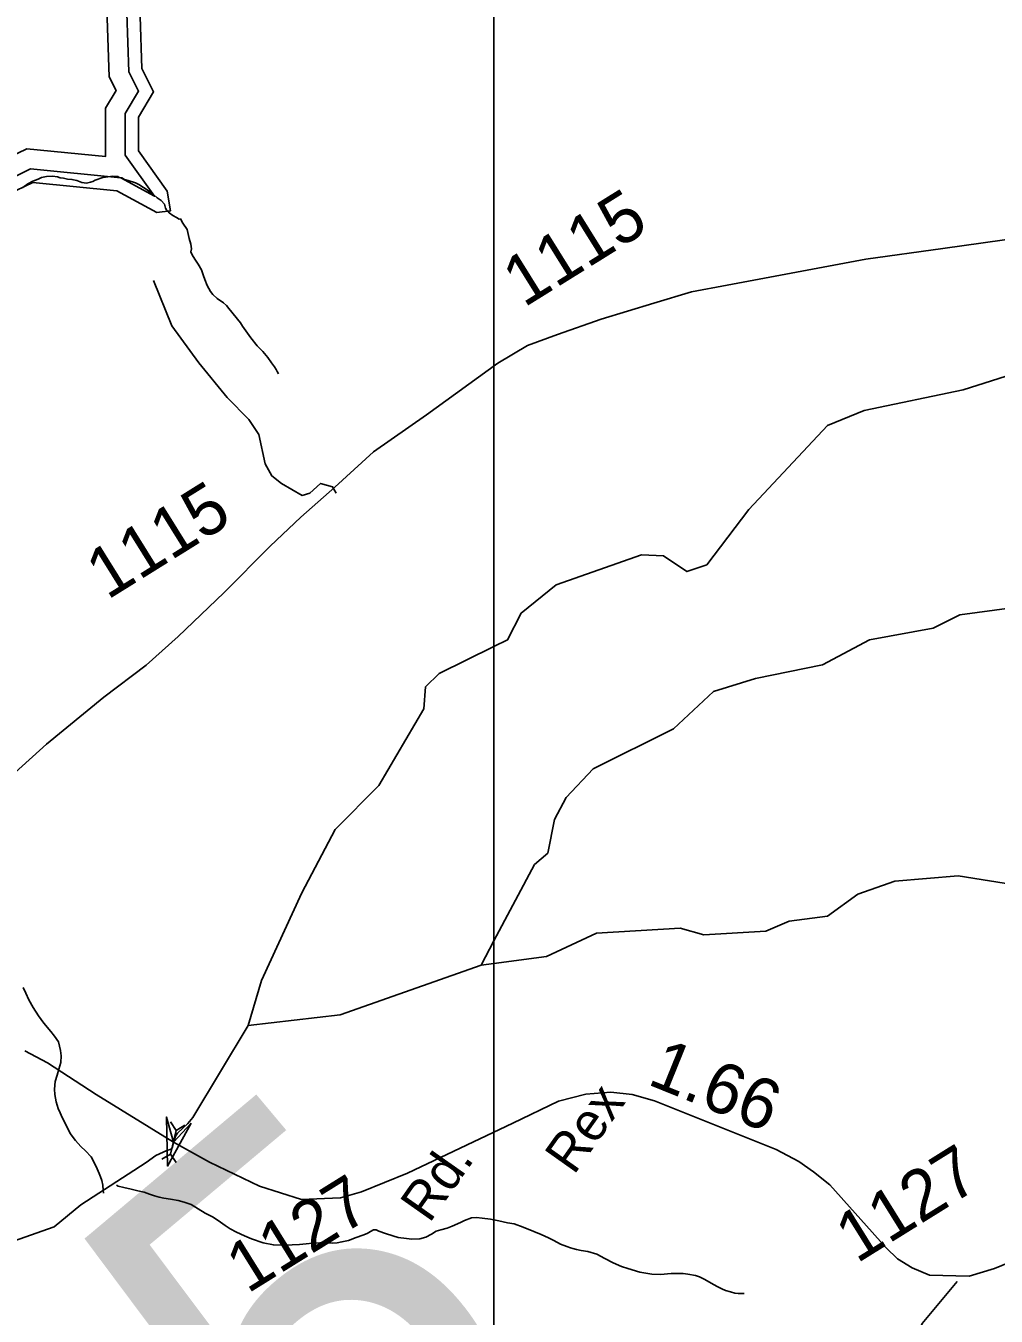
# Model space of a CAD drawing. Extents: x 2001466 to 31450019, y -30647475 to 847247.
# Drawn here: x 2027581 to 2032407, y 677192 to 683612 of the extents above; entities that cross this region are included whole.
import ezdxf

# ---------------------------------------------------------------- set-up
doc = ezdxf.new("R2010")
doc.units = 0
for name, color, linetype in [('Exist Hydrographic Buffer Line', 7, 'Continuous'), ('Exist Hydrographic Creek Single Shore', 7, 'Continuous'), ('Exist Hydrographic Lake Shore', 7, 'Continuous'), ('Exist Hydrographic Misc Water Feature', 7, 'Continuous'), ('Exist Road Non-System Type 51', 7, 'Continuous'), ('Exist Road Secondary Mileage Hundredths English Label', 7, 'Continuous'), ('Exist Road Secondary Structure Pipe Attributed CELL', 7, 'Continuous'), ('Exist Road Secondary Structure Pipe CELL', 7, 'Continuous'), ('Exist Road Secondary Structure Standard Bridge Number Label', 7, 'Continuous'), ('Exist Road Secondary Type 51 Attributed', 7, 'Continuous'), ('Exist Road Secondary Type 51 Label', 7, 'Continuous'), ('Exist Road Secondary Type 51 Number Label', 7, 'Continuous'), ('Map Preparation Inset Cut Line', 7, 'Continuous')]:
    doc.layers.add(name, color=color, linetype=linetype)

msp = doc.modelspace()

# ---------------------------------------------------------------- linework, layer by layer
at = {"layer": 'Exist Hydrographic Buffer Line'}
for points in [[(2028767.3, 684125.4), (2028712.8, 684117.5), (2028668, 684038), (2028653.9, 684035.2), (2028440.8, 684113.1), (2028240.4, 684062.5), (2028116.9, 683940.4), (2027983.5, 683698.2), (2027995.4, 683357.9), (2028029.3, 683290), (2027977, 683201.9), (2027977, 682962), (2027585.3, 683000.7), (2027492.4, 682954.8), (2027160.2, 682944.8), (2026997.4, 682846.6), (2026885.3, 682703.2), (2026888.1, 682457.2)], [(2028925.8, 684048.8), (2028774.7, 684027), (2028731.6, 683950.5), (2028646.1, 683933.2), (2028435.5, 684010.3), (2028290.5, 683973.6), (2028196.2, 683880.4), (2028082.8, 683674.5), (2028093, 683382.8), (2028141.4, 683286), (2028075.4, 683174.9), (2028075.4, 682968.7), (2028220.8, 682764), (2028220.8, 682763.9), (2028052.7, 682855.6), (2027603.7, 682900), (2027516.8, 682857.1), (2027188.9, 682847.2), (2027063.7, 682771.7), (2026984.1, 682669.8), (2026986.5, 682466.1)]]:
    msp.add_lwpolyline(points, dxfattribs=at)
at = {"layer": 'Exist Hydrographic Creek Single Shore'}
msp.add_line((2029844.8, 678939), (2029908.9, 679059.3), dxfattribs=at)
for points in [[(2029908.9, 680523.8), (2029976.9, 680557.1), (2030043.9, 680690.2), (2030218.8, 680831), (2030643.9, 680979.9), (2030752, 680974.4), (2030868.8, 680896.6), (2030967.9, 680930.7), (2031176.8, 681205.3), (2031567.9, 681623.9), (2031751, 681698.9), (2032242.9, 681800.5), (2033125.9, 682081.1), (2033500.9, 682234.2), (2033825.9, 682316.2), (2034166.9, 682342.1), (2034518.4, 682476.9)], [(2029908.9, 679059.3), (2030111, 679438.8), (2030177.8, 679496.6), (2030210.8, 679663.2), (2030268.9, 679773.5), (2030403, 679915.2), (2030801.8, 680113.8), (2031001.9, 680300), (2031209.8, 680364.7), (2031543.9, 680433.4), (2031776.8, 680556.6), (2032093.8, 680615.8), (2032226.9, 680682), (2032484.9, 680716.1), (2032685, 680784.2)], [(2028686.9, 678637.7), (2028752.9, 678862.7), (2028952.8, 679298.3), (2029118.9, 679613.2), (2029335.9, 679831.9), (2029560.8, 680214.5), (2029568.8, 680322.6), (2029635.9, 680390.2), (2029908.9, 680523.8)], [(2028686.9, 678637.7), (2029144.8, 678690.7), (2029844.8, 678939)], [(2025734.6, 676958.5), (2025754.8, 677086.3), (2025804.9, 677196.8), (2025929.8, 677246.8), (2026071.9, 677070), (2026246.8, 676997.5), (2026679.8, 677087.2), (2026779.9, 677137.7), (2026912.8, 677305.5), (2027112.9, 677422.9), (2027720.9, 677637), (2027853.8, 677745.7), (2028179.7, 677956.5), (2028226.6, 677991.7), (2028281.6, 678015.9), (2028302.8, 678023.2), (2028310.9, 678032.8), (2028314.6, 678057.7), (2028324.8, 678088.5), (2028334.3, 678103.2), (2028385.7, 678150.9), (2028412, 678180.2), (2028686.9, 678637.7)]]:
    msp.add_lwpolyline(points, dxfattribs=at)
at = {"layer": 'Exist Hydrographic Lake Shore'}
msp.add_lwpolyline([(2029107, 683740.9), (2029032, 683742.5), (2028966, 683934.2), (2028915.9, 683981.1), (2028816.1, 683966.7), (2028774, 683892.1), (2028641, 683865.3), (2028432, 683941.7), (2028323.9, 683914.4), (2028249.1, 683840.4), (2028149, 683658.7), (2028158.1, 683399.3), (2028216.1, 683283.3), (2028141, 683156.9), (2028141, 682989.6), (2028282.9, 682789.8), (2028300, 682691), (2028232.9, 682682.6), (2028033, 682791.7), (2027615.9, 682832.9), (2027533.1, 682791.9)], dxfattribs=at)
at = {"layer": 'Exist Hydrographic Misc Water Feature'}
msp.add_line((2029908.9, 678947.4), (2029844.8, 678939), dxfattribs=at)
for points in [[(2028349.8, 682652.2), (2028343.8, 682650.3), (2028329.9, 682658.2), (2028311.8, 682668.2), (2028293.8, 682682.2), (2028289.9, 682686.2), (2028279.9, 682696.2), (2028276, 682704.2), (2028269.8, 682724.1), (2028253.8, 682742.1), (2028233.7, 682756.1), (2028215.7, 682772.1), (2028199.7, 682784.1), (2028185.7, 682794.1), (2028173.8, 682802.1), (2028157.6, 682812.1), (2028145.8, 682820.1), (2028125.7, 682830.1), (2028089.8, 682842), (2028071.7, 682848), (2028057.8, 682856), (2028045.7, 682858), (2028037.7, 682862), (2028013.7, 682864), (2028001.8, 682861.9), (2027963.7, 682857.9), (2027925.7, 682843.9), (2027913.8, 682837.9), (2027901.7, 682833.9), (2027881.6, 682829.9), (2027859.9, 682831.9), (2027833.9, 682841.9), (2027809.9, 682847.9), (2027787.9, 682849.8), (2027767.8, 682853.8), (2027751.9, 682855.8), (2027737.9, 682859.8), (2027713.9, 682863.7), (2027684, 682861.7), (2027657.9, 682857.7), (2027641.9, 682849.7), (2027615.9, 682839.7), (2027589.9, 682825.7), (2027565.9, 682807.7)], [(2028349.8, 682652.2), (2028361.9, 682630.3), (2028383.8, 682598.2), (2028393.9, 682554.3), (2028402.1, 682526.3), (2028403.9, 682502.3), (2028402.1, 682488.3), (2028408, 682473.1)], [(2028408, 682473.1), (2028421.8, 682450.6), (2028437.1, 682426.6), (2028454.4, 682397.4), (2028464.4, 682367.8), (2028470.6, 682349.7), (2028482.5, 682319.8), (2028499.5, 682290.8), (2028510.7, 682275.7), (2028532.7, 682255.6), (2028564.7, 682233.7), (2028578.4, 682221.1), (2028590.5, 682206.1), (2028648.7, 682134.3), (2028658.8, 682117.8), (2028699.2, 682060.3), (2028731.2, 682020.4), (2028759.1, 681991.8), (2028784.9, 681962.6), (2028803.2, 681936), (2028817.1, 681916), (2028825.3, 681901.9), (2028831, 681891.9), (2028837.2, 681880.4)], [(2035435.8, 678792.5), (2035393.7, 678868.9), (2035318.9, 679201.7), (2035210.8, 679325.4), (2034976.9, 679451.5), (2034768.9, 679491.8), (2034376.9, 679466.9), (2034276.8, 679492), (2033843.9, 679408.9), (2033343.8, 679209), (2033026.8, 679274.6), (2032685.8, 679307.7), (2032218.9, 679382.8), (2031902.9, 679356.5), (2031718.8, 679291.3), (2031568.9, 679182.8), (2031377.8, 679157.2), (2031260.9, 679107), (2030952.9, 679090.3), (2030835.8, 679122.2), (2030419.8, 679097.8), (2030169.8, 678981.5), (2029908.9, 678947.4)], [(2027566.7, 678826.9), (2027580.6, 678798.7), (2027594.8, 678766.5), (2027616.7, 678727.5), (2027643, 678686.8), (2027670.9, 678649.3), (2027704.9, 678609.3), (2027723.1, 678585.1), (2027743, 678556.8), (2027753.1, 678514.7), (2027757.2, 678486.7), (2027755.3, 678454.8), (2027745.3, 678421.4), (2027737.3, 678391.2), (2027727.2, 678359.5), (2027723.3, 678321), (2027725.4, 678294.6), (2027731.5, 678259.2), (2027741.6, 678225.5), (2027751.6, 678204.7), (2027761.7, 678180.8), (2027782.8, 678139.2), (2027801.7, 678101.2), (2027827.7, 678067), (2027853.4, 678037), (2027878, 678015.1), (2027906, 677985), (2027920.2, 677956), (2027936, 677925.4), (2027946.2, 677901.4), (2027952.2, 677885.6), (2027958.1, 677867.5), (2027963.5, 677844.4), (2027966.1, 677819.8), (2027966.3, 677804.2)], [(2028032.4, 677844.6), (2028040.4, 677839.5), (2028068.2, 677831.6), (2028104.1, 677823.5), (2028138.2, 677815.5), (2028169.1, 677809), (2028196.2, 677799.5), (2028220.2, 677791.6), (2028244.2, 677783.8), (2028266.3, 677780), (2028300.2, 677774.4), (2028338.3, 677767.9), (2028368.2, 677759.9), (2028402.3, 677748.6), (2028438.2, 677726.5), (2028472.4, 677704.5), (2028512.4, 677684.8), (2028548.5, 677660.3), (2028572.5, 677642.6), (2028597.7, 677626.4), (2028628.4, 677610.2), (2028668, 677592.2), (2028702.5, 677576.8), (2028760.5, 677556.7), (2028812.4, 677546.6), (2028874.5, 677545.4), (2028904.7, 677547.2), (2028942.6, 677548.9), (2028974.4, 677551.5), (2029006.4, 677555), (2029042.4, 677557.5), (2029072.6, 677557.8), (2029103.8, 677556.3), (2029128.6, 677557.4), (2029152.6, 677561.9), (2029186.4, 677569.4), (2029224.5, 677583.3), (2029256.5, 677595.8), (2029278.3, 677603.6), (2029294.3, 677614), (2029310.2, 677621.8), (2029322.5, 677621.6), (2029336.3, 677615.5), (2029370.1, 677604.2), (2029406.4, 677591.9), (2029432.3, 677584.1), (2029474.3, 677578.3), (2029500.3, 677576.1), (2029540.3, 677577.8), (2029570.3, 677584.5), (2029598.5, 677600.4), (2029622.3, 677614.7), (2029644.3, 677622.4), (2029676.9, 677630), (2029702.1, 677640.1), (2029742.1, 677658.2), (2029762.2, 677668.4), (2029798.1, 677680.8), (2029821.6, 677682.8), (2029850.1, 677680.5), (2029892.2, 677674.8), (2029934.2, 677666.5), (2029976, 677656.7), (2030010.3, 677651.1), (2030054.2, 677634.6), (2030107.1, 677613.8), (2030144.8, 677598.3), (2030180.3, 677582.8), (2030206.3, 677569.2), (2030240.2, 677550.4), (2030272.1, 677539.1), (2030290.4, 677533), (2030302.3, 677529.5), (2030320.3, 677523.4), (2030342.3, 677519.6), (2030376.3, 677513.3), (2030420.4, 677500), (2030460.4, 677479.5), (2030502.4, 677458.2), (2030544.2, 677440.1), (2030574.4, 677429.6), (2030634.5, 677412), (2030694.3, 677401.8), (2030737.6, 677399.2), (2030790.3, 677403.9), (2030850.4, 677404.3), (2030874.4, 677400.6), (2030912.3, 677394.9), (2030932.4, 677388.7), (2030958.5, 677374.2), (2031000.5, 677350.4), (2031022.6, 677338.5), (2031042.5, 677329.1), (2031060.6, 677320.5), (2031086.4, 677312.6), (2031107.7, 677306.4), (2031124.5, 677304.5), (2031154.5, 677304.6)]]:
    msp.add_lwpolyline(points, dxfattribs=at)
at = {"layer": 'Exist Road Non-System Type 51'}
for points in [[(2029124, 681287.1), (2029106.1, 681319), (2029046.7, 681335.2), (2028992.7, 681286.5), (2028954.9, 681275.7), (2028852.3, 681335.2), (2028803.7, 681373), (2028771.3, 681432.4), (2028738.9, 681578.3), (2028690.3, 681653.9), (2028582.3, 681762), (2028441.9, 681934.8), (2028306.9, 682118.5), (2028215.1, 682345.4)], [(2032213.3, 677365.4), (2032038.7, 677156.2), (2031997.6, 677064.8), (2031980.8, 676996.9), (2031972.4, 676967.1)]]:
    msp.add_lwpolyline(points, dxfattribs=at)
at = {"layer": 'Exist Road Secondary Structure Pipe Attributed CELL'}
msp.add_lwpolyline([(2028402.8, 678153.1), (2028285.6, 677939.3), (2028280.2, 678183.1), (2028314.6, 678057.7)], close=True, dxfattribs=at)
at = {"layer": 'Exist Road Secondary Structure Pipe CELL'}
for p, q in [((2028300.6, 678159), (2028328.4, 678116.6)), ((2028372.3, 678142.1), (2028328.4, 678116.6)), ((2028328.4, 678116.6), (2028300.7, 677998.9)), ((2028256.8, 677973.4), (2028300.7, 677998.9)), ((2028328.5, 677956.4), (2028300.7, 677998.9))]:
    msp.add_line(p, q, dxfattribs=at)
at = {"layer": 'Exist Road Secondary Type 51 Attributed'}
for points in [[(2027528, 679897.3), (2027684.2, 680038.8), (2027969.2, 680271.2), (2028178.8, 680431.8), (2028338.1, 680574.4), (2028565.1, 680791), (2028795.2, 681023.4), (2028947.8, 681168.1), (2029117.7, 681317), (2029309.8, 681492.4), (2029573.7, 681676.2), (2029929, 681933.9), (2030076.7, 682021.6), (2030224.5, 682076.5), (2030442, 682152.6), (2030703.8, 682232.9), (2030891.7, 682287.8), (2031069, 682321.6), (2031758.3, 682450.5), (2032142.6, 682503.3), (2032543.7, 682560.3)], [(2032710.5, 677556.4), (2032399.5, 677429.1), (2032272.4, 677391.1), (2032075, 677395.6), (2031990.2, 677433.5), (2031916.6, 677478.2), (2031860.8, 677531.7), (2031579.8, 677846.4), (2031499.5, 677911.1), (2031425.9, 677962.4), (2031313.4, 678021.2), (2030707.6, 678263.7), (2030596.1, 678295), (2030491.3, 678306.1), (2030366.4, 678297.2), (2030230.3, 678261.5), (2030002.8, 678152.1), (2029478.6, 677904.4), (2029251.1, 677810.7), (2029146.3, 677781.7), (2029066, 677777.2), (2028952.2, 677772.7), (2028742.4, 677838.5), (2028494.1, 677958.7), (2028314.6, 678057.7), (2027930.7, 678294.8), (2027687.9, 678453.3), (2027576, 678512.4)]]:
    msp.add_lwpolyline(points, dxfattribs=at)
at = {"layer": 'Map Preparation Inset Cut Line'}
for p, q in [((2029908.9, 681940.3), (2029908.9, 684737)), ((2029908.9, 680523.8), (2029908.9, 681940.3)), ((2029908.9, 679059.3), (2029908.9, 680523.8)), ((2029908.9, 678947.4), (2029908.9, 679059.3)), ((2029908.9, 678148.2), (2029908.9, 678947.4)), ((2029908.9, 675841), (2029908.9, 678148.2))]:
    msp.add_line(p, q, dxfattribs=at)

# ---------------------------------------------------------------- texts
at = {"layer": 'Exist Road Secondary Mileage Hundredths English Label'}
msp.add_text('1.66', height=250, rotation=337.95691, dxfattribs=at).set_placement((2030665.7, 678348.5))
at = {"layer": 'Exist Road Secondary Structure Standard Bridge Number Label'}
msp.add_text('345', height=2132.54, rotation=40, dxfattribs=at).set_placement((2026632.2, 673753.6))
at = {"layer": 'Exist Road Secondary Type 51 Label'}
for s, rotation, p in [('Rex', 54.65458, (2030306.3, 677890.1)), ('Rd.', 54.8734, (2029588, 677650.3))]:
    msp.add_text(s, height=190, rotation=rotation, dxfattribs=at).set_placement(p)
at = {"layer": 'Exist Road Secondary Type 51 Number Label'}
for s, p in [('1115', (2030058, 682207.5)), ('1115', (2027985.8, 680753.2)), ('1127', (2031713.7, 677451.9)), ('1127', (2028683.1, 677301.8))]:
    msp.add_text(s, height=250, rotation=31.91803, dxfattribs=at).set_placement(p)

doc.saveas('drawing.dxf')
